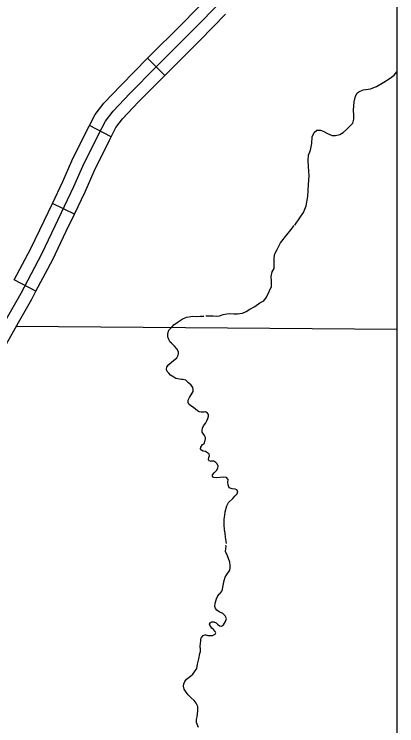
# Model space of a CAD drawing. Extents: x 813775 to 1157140, y 1757555 to 1979907.
# Drawn here: x 1057836 to 1062535, y 1856294 to 1865048 of the extents above; entities that cross this region are included whole.
import ezdxf

# ---------------------------------------------------------------- set-up
doc = ezdxf.new("R2010")
doc.units = 0
for name, color, linetype in [('Level 32', 7, 'Continuous'), ('Level 35', 7, 'Continuous'), ('Level 5', 7, 'Continuous'), ('R_Draft', 7, 'Continuous')]:
    doc.layers.add(name, color=color, linetype=linetype)

msp = doc.modelspace()

# ---------------------------------------------------------------- linework, layer by layer
at = {"layer": 'Level 32'}
for p, q in [((1059686.9, 1864295.9), (1059474.9, 1864508.3)), ((1059026.2, 1863538.5), (1058760.1, 1863677.1)), ((1058575.7, 1862589.7), (1058304.7, 1862718.5)), ((1058101.5, 1861639.2), (1057836.4, 1861779.5))]:
    msp.add_line(p, q, dxfattribs=at)
for points in [[(1059474.9, 1864508.3), (1059902.9, 1864935.4), (1060216.6, 1865257.1)], [(1059686.9, 1864295.9), (1060116.2, 1864724.5), (1060431.4, 1865047.7)], [(1058760.1, 1863677.1), (1058831.5, 1863813.9), (1058938.3, 1863953.8), (1059147.9, 1864176.1), (1059473.5, 1864506.8), (1059474.9, 1864508.3)], [(1059026.2, 1863538.5), (1059085.5, 1863652.4), (1059167.3, 1863759.3), (1059363.9, 1863967.9), (1059686.3, 1864295.4), (1059686.9, 1864295.9)], [(1058304.7, 1862718.5), (1058433.2, 1862988.9), (1058544.4, 1863242.3), (1058737.7, 1863634), (1058760.1, 1863677.1)], [(1058575.7, 1862589.7), (1058706.1, 1862864.2), (1058816.4, 1863115.6), (1059005.2, 1863498.3), (1059026.2, 1863538.5)], [(1057836.4, 1861779.5), (1058041.6, 1862167.1), (1058204.6, 1862507.8), (1058304.7, 1862718.5)], [(1058101.5, 1861639.2), (1058309.6, 1862032.1), (1058475.4, 1862378.7), (1058575.7, 1862589.7)], [(1057580.3, 1860715.6), (1057887.7, 1861255.9), (1058050.8, 1861543.4), (1058101.5, 1861639.2)]]:
    msp.add_lwpolyline(points, dxfattribs=at)
at = {"layer": 'Level 35'}
for points in [[(1061282, 1862451.1), (1061343.3, 1862543.2), (1061390.8, 1862607.4), (1061424.2, 1862689.8), (1061442.4, 1862804.3), (1061450.7, 1862953.7), (1061460.5, 1863061.2), (1061449.3, 1863174.3), (1061446.5, 1863246.9), (1061450.7, 1863314.2), (1061475.8, 1863374.2), (1061491.2, 1863456.6), (1061495.4, 1863540.3), (1061519.1, 1863592), (1061552.5, 1863619.9), (1061598.6, 1863619.9), (1061632.1, 1863610.1), (1061685.1, 1863579.4), (1061742.2, 1863554.3), (1061781.3, 1863557.1), (1061834.3, 1863568.2), (1061878.9, 1863593.4), (1061919.4, 1863631.1), (1061961.2, 1863674.3), (1061997.5, 1863707.8), (1062009.6, 1863758.1), (1062009.6, 1863804.2), (1062002.7, 1863865.6), (1062011, 1863970.3), (1062030.6, 1864040.1), (1062050.4, 1864075.4), (1062070, 1864092.8), (1062122.3, 1864116.6), (1062212.9, 1864129.8), (1062288.6, 1864159.1), (1062376.8, 1864211.5), (1062456.3, 1864261.8), (1062503.4, 1864298.7), (1062535.4, 1864337.3)], [(1060731.3, 1861418.7), (1060792.7, 1861451.5), (1060854, 1861497.5), (1060901.5, 1861522.7), (1060936.3, 1861566), (1060969.8, 1861634.4), (1060994.9, 1861698.6), (1060997.7, 1861765.6), (1060992.1, 1861822.8), (1061006.1, 1861878.7), (1061029.8, 1861917.8), (1061028.4, 1861952.7), (1061028.4, 1862016.1), (1061028.4, 1862056.5), (1061038.1, 1862101.2), (1061064.6, 1862154.3), (1061109.3, 1862236.6), (1061184.6, 1862331.6), (1061237.6, 1862400), (1061275.3, 1862447.5)], [(1060188.7, 1861339.1), (1060279.4, 1861336.3), (1060324, 1861334.9), (1060356.1, 1861337.7), (1060402.1, 1861353.1), (1060449.5, 1861362.8), (1060478.8, 1861365.6), (1060533.2, 1861360), (1060580.6, 1861361.4), (1060608.5, 1861364.2), (1060639.2, 1861371.2), (1060683.9, 1861390.7), (1060731.3, 1861418.7)], [(1059839.7, 1861255.3), (1059898.8, 1861297.2), (1059951.9, 1861319.5), (1060004.9, 1861330.7), (1060024.4, 1861332.1), (1060077.4, 1861329.3), (1060119.2, 1861333.5), (1060166.7, 1861333.5)], [(1059833, 1860820.6), (1059849.5, 1860853.2), (1059853.7, 1860872.8), (1059852.3, 1860892.3), (1059832.7, 1860931.4), (1059806.2, 1860963.5), (1059782.5, 1860988.7), (1059767.2, 1860999.8), (1059751.8, 1861012.4), (1059733.7, 1861047.3), (1059723.9, 1861078), (1059723.9, 1861119.9), (1059736.5, 1861159), (1059771.4, 1861198.1), (1059802, 1861230.2), (1059821.6, 1861242.8), (1059839.7, 1861255.3)], [(1059891.6, 1860553.9), (1059823.3, 1860566.5), (1059795.4, 1860580.5), (1059757.7, 1860607), (1059734, 1860632.1), (1059713.1, 1860651.7), (1059707.5, 1860676.8), (1059711.7, 1860710.3), (1059736.8, 1860739.6), (1059767.5, 1860766.1), (1059833, 1860820.6)], [(1059990.6, 1860332.5), (1060021.3, 1860383.6), (1060032.5, 1860407.3), (1060032.5, 1860425.5), (1060029.7, 1860454.8), (1060011.6, 1860484.1), (1059978.1, 1860514.8), (1059944.6, 1860545.5), (1059908.3, 1860553.9), (1059891.6, 1860553.9)], [(1060159.4, 1859983.5), (1060188.7, 1860022.6), (1060202.7, 1860043.5), (1060216.6, 1860072.8), (1060223.6, 1860102.1), (1060220.8, 1860121.7), (1060211, 1860139.8), (1060187.3, 1860155.2), (1060167.8, 1860153.8), (1060131.5, 1860153.8), (1060109.2, 1860156.6), (1060086.9, 1860169.2), (1060063.2, 1860188.7), (1060038.1, 1860211), (1060006, 1860230.6), (1059982.3, 1860250.1), (1059972.5, 1860269.7), (1059973.9, 1860297.6), (1059990.6, 1860332.5)], [(1060172, 1859772), (1060185.9, 1859822.9), (1060184.5, 1859839.7), (1060173.4, 1859866.2), (1060155.2, 1859889.9), (1060145.5, 1859905.3), (1060145.5, 1859929), (1060149.6, 1859955.6), (1060159.4, 1859983.5)], [(1060443.3, 1859348.3), (1060406.3, 1859353.1), (1060365.9, 1859346.2), (1060315.6, 1859342), (1060283.6, 1859346.2), (1060272.4, 1859362.9), (1060272.4, 1859382.5), (1060297.5, 1859409), (1060319.8, 1859435.5), (1060338, 1859464.8), (1060343.5, 1859487.2), (1060331, 1859515.1), (1060312.8, 1859533.2), (1060287.7, 1859547.2), (1060252.9, 1859547.2), (1060250.1, 1859544.4), (1060230.6, 1859551.4), (1060227.8, 1859558.4), (1060223.6, 1859569.5), (1060227.8, 1859596.1), (1060233.3, 1859618.4), (1060230.6, 1859633.8), (1060212.4, 1859653.3), (1060187.3, 1859667.3), (1060156.6, 1859672.8), (1060138.5, 1859684), (1060125.9, 1859699.4), (1060128.7, 1859721.7), (1060151, 1859752.4), (1060172, 1859772)], [(1060444.7, 1858537.1), (1060439.1, 1858563.6), (1060433.5, 1858615.3), (1060427.9, 1858664.2), (1060418.2, 1858703.3), (1060415.4, 1858768.9), (1060416.8, 1858834.5), (1060423.7, 1858886.1), (1060427.9, 1858923.8), (1060446, 1858999.2), (1060469.8, 1859039.7), (1060520, 1859090), (1060552.1, 1859122.1), (1060574.4, 1859145.8), (1060581.3, 1859175.1), (1060568.8, 1859197.5), (1060549.3, 1859205.8), (1060511.6, 1859207.2), (1060478.1, 1859222.6), (1060464.2, 1859256.1), (1060461.4, 1859292.4), (1060462.8, 1859324.5), (1060443.3, 1859348.3)], [(1060476.3, 1858194.1), (1060483.7, 1858208.9), (1060487.9, 1858235.4), (1060490.7, 1858264.7), (1060483.7, 1858306.6), (1060454.4, 1858383.4), (1060433.5, 1858439.3), (1060437.7, 1858471.4), (1060440.5, 1858500.7), (1060437.7, 1858516)], [(1060362.4, 1857917.8), (1060386.4, 1857949), (1060395.5, 1857972.1), (1060399, 1857997.9), (1060408, 1858039.1), (1060417.1, 1858081), (1060428.3, 1858123.5), (1060448.5, 1858156.3), (1060476.3, 1858194.1)], [(1060305.2, 1857802.2), (1060319.1, 1857857.1), (1060337.3, 1857890.6), (1060354, 1857914.3), (1060362.4, 1857917.8)], [(1060289.8, 1857570.5), (1060316.3, 1857562.1), (1060333.1, 1857542.5), (1060358.2, 1857524.4), (1060383.3, 1857520.2), (1060408.4, 1857534.2), (1060433.5, 1857574.6), (1060443.3, 1857615.1), (1060429.3, 1857645.8), (1060397.2, 1857673.8), (1060355.4, 1857696.1), (1060323.3, 1857714.3), (1060308, 1857736.6), (1060299.6, 1857760.3), (1060305.2, 1857802.2)], [(1059953.7, 1856865), (1060001.1, 1856903.1), (1060029, 1856928.3), (1060052.7, 1856957.6), (1060080.6, 1856999.5), (1060089, 1857051.1), (1060104.3, 1857118.1), (1060115.5, 1857182.3), (1060125.3, 1857207.5), (1060122.5, 1857236.8), (1060119.7, 1857273.1), (1060126.6, 1857338.7), (1060129.4, 1857363.8), (1060137.8, 1857379.2), (1060158.7, 1857404.3), (1060176.9, 1857412.7), (1060188, 1857411.3), (1060213.1, 1857405.7), (1060236.8, 1857402.9), (1060273.1, 1857405.7), (1060306.6, 1857421.1), (1060310.8, 1857437.8), (1060303.8, 1857454.6), (1060284.3, 1857478.3), (1060264.7, 1857495.1), (1060248, 1857517.4), (1060238.2, 1857532.8), (1060235.4, 1857545.3), (1060246.6, 1857563.5), (1060261.9, 1857573.3), (1060275.9, 1857573.3), (1060289.8, 1857570.5)], [(1060098.8, 1856270.7), (1060076.4, 1856334.5), (1060073.6, 1856370.8), (1060082, 1856402.9), (1060087.6, 1856440.6), (1060093.2, 1856476.9), (1060093.2, 1856504.8), (1060091.8, 1856531.3), (1060069.5, 1856570.4), (1060045.8, 1856605.3), (1060003.9, 1856643), (1059973.2, 1856675.1), (1059946.7, 1856707.3), (1059923, 1856743.6), (1059917.4, 1856782.6), (1059920.2, 1856810.6), (1059930, 1856839.9), (1059953.7, 1856865)]]:
    msp.add_lwpolyline(points, dxfattribs=at)
at = {"layer": 'Level 5'}
for points in [[(1058569.7, 1862926.5), (1058680.4, 1863178.9), (1058871.4, 1863566.2), (1058958.5, 1863733.2), (1059052.8, 1863856.6), (1059255.9, 1864072), (1059579.9, 1864401.1), (1060009.6, 1864830), (1060403.7, 1865234.1), (1061107.3, 1865982.4), (1061441, 1866347.9), (1062083.4, 1867023.6), (1062535.4, 1867528.8)], [(1055267.5, 1857678), (1055366.7, 1857835.3), (1055477.9, 1858007.1), (1055644.7, 1858229.8), (1055990.5, 1858689.6), (1056242, 1859017), (1056544.2, 1859423.6), (1056793.3, 1859762.4), (1057030.2, 1860106.1), (1057394.6, 1860692.5), (1057757.3, 1861330), (1057919.3, 1861615.5), (1058175.6, 1862099.6), (1058340, 1862443.2), (1058569.7, 1862926.5)], [(1057861.2, 1861209.3), (1062535.4, 1861171.7)]]:
    msp.add_lwpolyline(points, dxfattribs=at)
at = {"layer": 'R_Draft'}
msp.add_lwpolyline([(912532, 1880709.1), (1062535.4, 1880709.1), (1062535.4, 1798154.8), (912532, 1798154.8)], close=True, dxfattribs=at)

doc.saveas('drawing.dxf')
